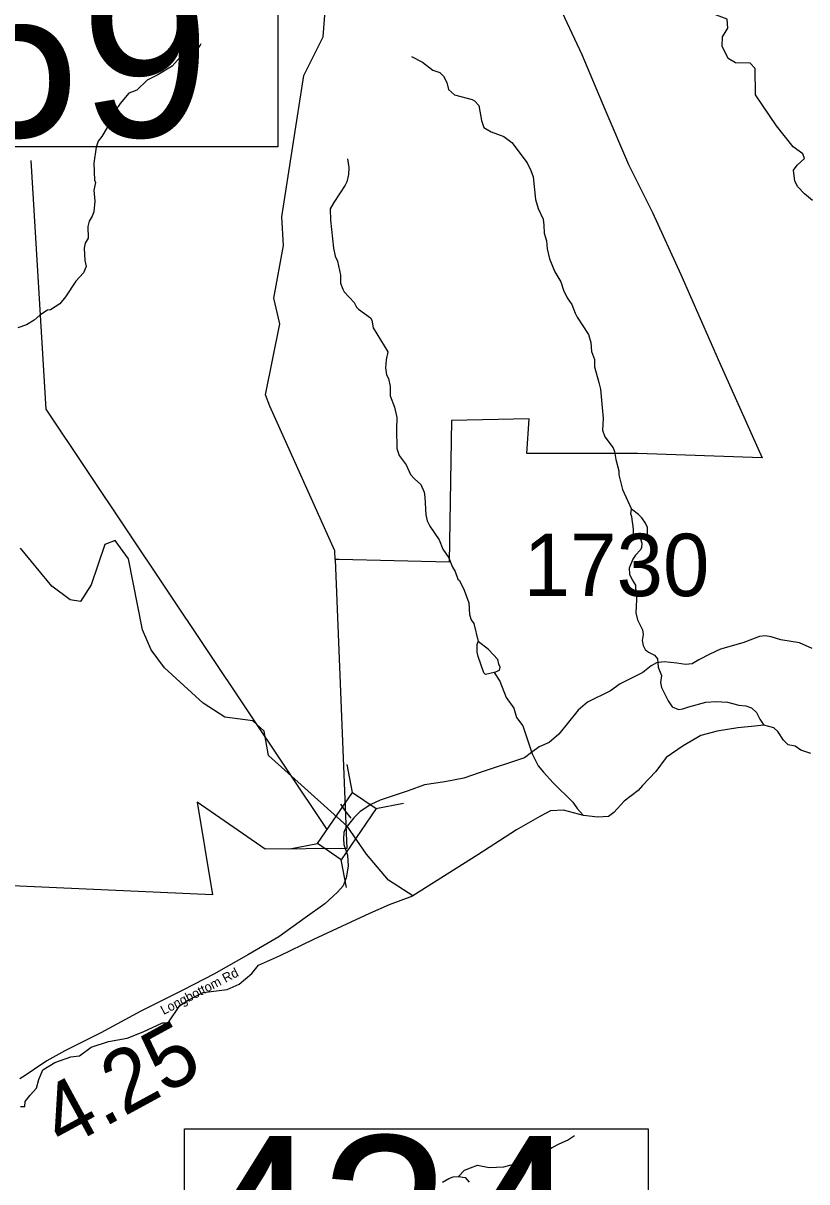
# Model space of a CAD drawing. Extents: x 1248089 to 1457196, y 820910 to 988753.
# Drawn here: x 1365928 to 1372209, y 959435 to 968715 of the extents above; entities that cross this region are included whole.
import ezdxf

# ---------------------------------------------------------------- set-up
doc = ezdxf.new("R2010")
doc.units = 0
for name, color, linetype in [('Exist Boundary Land Use Park National US Park Service', 7, 'Continuous'), ('Exist Boundary Land Use Park State Division NC Parks and Recreation', 7, 'Continuous'), ('Exist Hydrographic Creek Single Shore', 7, 'Continuous'), ('Exist Hydrographic Misc Water Feature', 7, 'Continuous'), ('Exist Road Non-System Type 51', 7, 'Continuous'), ('Exist Road Secondary Structure Standard Bridge CELL', 7, 'Continuous'), ('Exist Road Secondary Structure Standard Bridge Number Label', 7, 'Continuous'), ('Exist Road Secondary Type 51 Attributed', 7, 'Continuous'), ('Exist Road Secondary Type 51 Label', 7, 'Continuous'), ('Prop GRAU CAT1 Cell', 7, 'Continuous'), ('Prop Lane Lines', 7, 'Continuous')]:
    doc.layers.add(name, color=color, linetype=linetype)

msp = doc.modelspace()

# ---------------------------------------------------------------- linework, layer by layer
at = {"layer": 'Exist Boundary Land Use Park National US Park Service'}
msp.add_line((1368429.8, 964420.4), (1368514.8, 962300.9), dxfattribs=at)
for points in [[(1368429.8, 964420.4), (1368427, 964489.7), (1367904.5, 965647.8), (1367869.6, 965739.1), (1367985.6, 966307.3), (1367937.6, 966513.3), (1368015.6, 966934.6), (1368002.4, 967163), (1368178.8, 968296.8), (1368333.7, 968605.1), (1368363.6, 969026.4)], [(1368515.2, 962291.5), (1368522.7, 962105), (1367868.7, 962098.5), (1367321.8, 962475.9), (1367445.4, 961734.2), (1365718.2, 961810.3)]]:
    msp.add_lwpolyline(points, dxfattribs=at)
at = {"layer": 'Exist Boundary Land Use Park State Division NC Parks and Recreation'}
msp.add_lwpolyline([(1370147.9, 969018.3), (1370406.3, 968462.9), (1370589.3, 968025.2), (1370780.4, 967583.2), (1370972.5, 967197.2), (1371198.3, 966702.5), (1371509.7, 965998.1), (1371850, 965233), (1370852.1, 965267.2), (1369964.7, 965268.6), (1369984.6, 965546.3), (1369361.6, 965532.3), (1369342.6, 964398.4), (1368460.6, 964419.1), (1368429.8, 964420.4)], dxfattribs=at)
at = {"layer": 'Exist Hydrographic Creek Single Shore'}
for points in [[(1371798.7, 968141.4), (1371794.7, 968351.6), (1371754.7, 968395.2), (1371637.7, 968397.5), (1371579.7, 968431.6), (1371531.7, 968530.9), (1371533.7, 968606.4), (1371576.7, 968674.6), (1371570.7, 968746.8), (1371421.7, 968802.4), (1371415.7, 968910.9), (1371275.7, 968995.7), (1371282.7, 969320.6), (1371308.7, 969372.7), (1371285.1, 969548.6), (1371295.6, 969921.2), (1371350.7, 970130.1)], [(1372254.4, 967293.4), (1372189.7, 967347.8), (1372136.8, 967405.2), (1372113.5, 967450.2), (1372103.2, 967536.9), (1372132.6, 967578.1), (1372164.9, 967606), (1372189.9, 967629.6), (1372176.7, 967667.8), (1372098.8, 967725.2), (1371966.5, 967892.8), (1371798.7, 968141.4)], [(1368525.5, 962282.9), (1367895.7, 962848.8), (1367858.7, 963043.2), (1367768.7, 963127.2), (1367543.6, 963157.8), (1367371.7, 963269.7), (1367060.6, 963551.7), (1366955.6, 963695), (1366883.6, 963857.3), (1366771.6, 964424.2), (1366666.6, 964570.8), (1366582.6, 964539.7), (1366474.6, 964216.8), (1366388.5, 964083.9), (1366305.6, 964095.5), (1366157.6, 964206.8), (1365906.6, 964510.7)], [(1372242.4, 962865.5), (1372160.1, 962892), (1372116, 962924.3), (1372060.2, 962934.6), (1372021.9, 962971.4), (1371976.4, 963042), (1371945.5, 963069.9), (1371865.3, 963093.2), (1371791.2, 963084.6), (1371656, 963071.4), (1371489.9, 963044.9), (1371360.1, 963009.6), (1371217.5, 962927.3), (1371082.3, 962834.6), (1370998.5, 962721.4), (1370892.7, 962609.6), (1370858, 962569.4), (1370746.3, 962484.1), (1370661.1, 962393), (1370620, 962360.6), (1370533.2, 962354.7), (1370420.2, 962368.4), (1370259.9, 962412.1), (1370154.1, 962406.2), (1370070.3, 962362.1), (1369882.2, 962253.2), (1369572.8, 962055), (1369050.8, 961725)], [(1369050.8, 961725), (1368857.7, 961850.7), (1368680.3, 962059.4), (1368525.5, 962282.9)], [(1365907, 960038.7), (1365941.3, 960038.7), (1365944.4, 960079.3), (1365985.1, 960129.4), (1366035.1, 960185.6), (1366053.8, 960254.4), (1366085.1, 960332.6), (1366181.9, 960392), (1366310, 960435.8), (1366378.8, 960445.2), (1366472.5, 960514), (1366613.1, 960557.8), (1366763.1, 960585.9), (1366891.2, 960635.9), (1367044.3, 960707.8), (1367091.2, 960707.8), (1367184.9, 960848.6), (1367249.6, 960891.3), (1367371.5, 960950.7), (1367562.1, 960975.7), (1367659, 961019.5), (1367762.1, 961103.9), (1367815.2, 961169.6), (1367983.9, 961244.6), (1368258.9, 961379.1), (1368707.7, 961586.9), (1368863.9, 961655.7), (1369050.8, 961725)]]:
    msp.add_lwpolyline(points, dxfattribs=at)
at = {"layer": 'Exist Hydrographic Misc Water Feature'}
for points in [[(1367352.2, 968548.5), (1367339.6, 968522.8), (1367304.8, 968491.5), (1367268.5, 968478.3), (1367228.4, 968477.1), (1367208.2, 968465.6), (1367121.9, 968369.5), (1367006.5, 968300), (1366921.5, 968257.7), (1366839.6, 968177.5), (1366775.1, 968154.9), (1366705.1, 968072.4), (1366665.8, 968013.2), (1366602.8, 967878.5), (1366559.2, 967807.4), (1366530.4, 967770), (1366513.3, 967722.4), (1366494.5, 967594.7), (1366501.5, 967458.4), (1366509, 967438.3), (1366495.7, 967378.5), (1366501.8, 967288.3), (1366493.9, 967204.4), (1366481, 967168.7), (1366456.2, 967129.1), (1366447.3, 967085.4), (1366449.1, 966993.2), (1366426.3, 966953.7), (1366417.5, 966913.8), (1366423.2, 966813.8), (1366434.2, 966765.4), (1366411.1, 966715.9), (1366349.6, 966649.2), (1366266.6, 966522.9), (1366221.4, 966467.8), (1366148.3, 966419.4), (1366124.3, 966416), (1366061.4, 966377.3), (1366016.5, 966336.3), (1365955.6, 966299.6), (1365886.9, 966275.1)], [(1369041.1, 968447.2), (1369128.2, 968401.3), (1369212.9, 968339.4), (1369268.5, 968320.1), (1369295.9, 968291.5), (1369322.7, 968238.9), (1369337.5, 968182.5), (1369384.7, 968141.4), (1369526.1, 968104.3), (1369545.7, 968091.9), (1369580.9, 968055), (1369602.2, 967934.5), (1369619.1, 967880.1), (1369678.4, 967844.8), (1369781.5, 967806.5), (1369844.5, 967759.1), (1369967, 967596.2), (1369997.8, 967535.4), (1370016.6, 967483.1), (1370034.7, 967302.5), (1370057, 967230), (1370095.3, 967145.1), (1370102.1, 967096.8), (1370102.8, 967032.8), (1370121.4, 966972.4), (1370128.1, 966908.2), (1370146.3, 966827.7), (1370190, 966722.6), (1370236.4, 966643.6), (1370258.8, 966577.1), (1370287.5, 966514.4), (1370326.3, 966461.5), (1370352.8, 966390.8), (1370368.2, 966360.5), (1370459.1, 966222.4), (1370477.8, 966157.9), (1370484.2, 966085.7), (1370506.8, 966021.2), (1370507.4, 965961.2), (1370542.8, 965836.3)], [(1368528.8, 967627.9), (1368537.3, 967559.7), (1368536, 967503.7), (1368522.6, 967443.9), (1368510.1, 967416.1), (1368417, 967278.1), (1368389.8, 967226.7), (1368391.7, 967136.6), (1368414.9, 966913.9), (1368429.5, 966849.5), (1368448.6, 966809), (1368472.1, 966696.5), (1368470.7, 966632.5), (1368489.7, 966584), (1368501.3, 966563.8), (1368581.5, 966477.9), (1368600.7, 966441.5), (1368616.2, 966425.1), (1368710.9, 966355.1), (1368722.3, 966334.8), (1368733.1, 966274.5), (1368850.9, 966081.7), (1368837.5, 966018), (1368832.2, 965954), (1368840.9, 965897.8), (1368856.2, 965869.4), (1368870.8, 965805.1), (1368869.2, 965729), (1368905.3, 965640.1), (1368923.4, 965557.7), (1368921.4, 965463.7), (1368923.9, 965307.6), (1368942.7, 965251.2), (1368997.1, 965177.9), (1369033.4, 965101), (1369064.7, 965064.3), (1369115.6, 965019.1), (1369142.4, 964958.5), (1369147.5, 964918.4)], [(1370542.8, 965836.3), (1370555.6, 965784), (1370576.4, 965547.4), (1370572.3, 965455.4), (1370591.2, 965402.9), (1370657.3, 965313.3), (1370668.7, 965285.1), (1370679.4, 965220.8), (1370703.3, 965128.2), (1370702.5, 965096.2), (1370732, 964979.5), (1370802.6, 964821.9)], [(1369147.5, 964918.4), (1369156.4, 964778.1), (1369167.3, 964729.7), (1369186.4, 964685.3), (1369262, 964575.5), (1369292.4, 964502.8), (1369338.9, 964431.8), (1369369.4, 964359.1), (1369390.5, 964322.6), (1369413.3, 964262), (1369425, 964249.8), (1369463.3, 964172.9), (1369499.2, 964072), (1369505, 963979.8), (1369520.2, 963935.4), (1369539.6, 963906.9), (1369574.3, 963762.1)], [(1370875.5, 964586), (1370817.5, 964591.3), (1370821.1, 964663.3), (1370807.3, 964761.7), (1370799.8, 964785.8), (1370802.6, 964821.9)], [(1370875.5, 964586), (1370931.7, 964596.7), (1370931.5, 964676.9), (1370916.2, 964711.3), (1370887.1, 964751.9), (1370859.7, 964780.6), (1370802.6, 964821.9)], [(1370875.5, 964586), (1370886.7, 964549.8), (1370884, 964515.8), (1370875.5, 964496), (1370834.6, 964454.8), (1370813.9, 964423.3), (1370786.2, 964349.9), (1370789.1, 964301.7), (1370808.2, 964257.3), (1370835.2, 964214.6), (1370836.6, 964184.7), (1370845.8, 964148.4), (1370838.4, 963992.5), (1370851.1, 963936.2), (1370891.4, 963855.2), (1370896.6, 963819), (1370889.4, 963771.1), (1370898.6, 963730.9), (1370913.9, 963698.6), (1370939.5, 963676), (1370986.9, 963653), (1371012.4, 963624.3), (1371018.8, 963556.1), (1371045.5, 963489.6), (1371036.3, 963433.7), (1371043.3, 963393.5), (1371097, 963286.2), (1371130, 963239.5), (1371179.6, 963218.3), (1371215.8, 963223.6), (1371264.1, 963240.5), (1371399, 963275.6), (1371481.1, 963281.7), (1371573.1, 963275.8), (1371664.7, 963253.8), (1371720.6, 963248.4), (1371764.3, 963231.5), (1371805.5, 963194.6), (1371832.3, 963139.9), (1371865.3, 963093.2)], [(1369702.9, 963515.1), (1369632.6, 963498.6), (1369620.8, 963510.9), (1369573.7, 963642), (1369566.4, 963678.2), (1369565.8, 963738.3), (1369574.3, 963762.1)], [(1369702.9, 963515.1), (1369745.5, 963532.2), (1369750, 963558), (1369740.4, 963580.3), (1369733.4, 963618.5), (1369659, 963698.2), (1369574.3, 963762.1)], [(1369702.9, 963515.1), (1369747.6, 963446.1), (1369800.6, 963312.8), (1369860.8, 963229.5), (1369883.1, 963154.9), (1369931.7, 963087.8), (1370006.8, 962861.9), (1370054.9, 962766.8), (1370097.7, 962715.8), (1370176, 962632), (1370332.6, 962476.5), (1370367.5, 962425.6), (1370420.2, 962368.4)]]:
    msp.add_lwpolyline(points, dxfattribs=at)
at = {"layer": 'Exist Road Non-System Type 51'}
for points in [[(1368472, 962460.6), (1368503.8, 962411.6), (1368554.4, 962346.6)], [(1369416.7, 959478.6), (1369466.2, 959528.1), (1369512.4, 959547.9), (1369568.5, 959567.7), (1369664.2, 959551.2), (1369779.7, 959554.5), (1369928.2, 959594.2), (1370060.3, 959627.2), (1370109.8, 959673.4), (1370169.2, 959709.8), (1370225.3, 959739.5), (1370291.3, 959769.2), (1370347.4, 959805.5)], [(1369288, 959432.3), (1369340.8, 959462.1), (1369373.8, 959475.3), (1369416.7, 959478.6), (1369469.5, 959468.7), (1369502.5, 959432.3)]]:
    msp.add_lwpolyline(points, dxfattribs=at)
at = {"layer": 'Exist Road Secondary Structure Standard Bridge CELL'}
for p, q in [((1368567.5, 962553.8), (1368525.6, 962776.3)), ((1368754.4, 962426.2), (1368976.9, 962468.1)), ((1368064.6, 962103.1), (1368287, 962145)), ((1368520.2, 961792), (1368478.3, 962014.4))]:
    msp.add_line(p, q, dxfattribs=at)
msp.add_lwpolyline([(1368287, 962145), (1368566.6, 962554.5), (1368757.8, 962423.9), (1368478.3, 962014.4)], close=True, dxfattribs=at)
at = {"layer": 'Exist Road Secondary Structure Standard Bridge Number Label'}
for points in [[(1364254, 969261.5), (1367969.9, 969261.5), (1367969.9, 967725), (1364254, 967725)], [(1367221, 959860), (1370936.9, 959860), (1370936.9, 958323.6), (1367221, 958323.6)]]:
    msp.add_lwpolyline(points, close=True, dxfattribs=at)
msp.add_lwpolyline([(1368364.3, 962257.8), (1366112, 965624.5), (1365993.4, 967616)], dxfattribs=at)
at = {"layer": 'Exist Road Secondary Type 51 Attributed'}
for points in [[(1372251.2, 963706.7), (1372151.5, 963752.8), (1372001.8, 963776.7), (1371922.1, 963800.6), (1371874.3, 963807), (1371829.7, 963802.2), (1371694.9, 963751.6), (1371518.1, 963702.2), (1371432.1, 963660.7), (1371342.9, 963616.1), (1371288.8, 963584.2), (1371236.2, 963579.4), (1371166.3, 963589.2)], [(1371166.3, 963589.2), (1371066.3, 963600.4), (1371004.2, 963590.8), (1370962.8, 963568.5), (1370895.9, 963514.3), (1370824.2, 963480.8), (1370714.3, 963423.4), (1370636.7, 963368.5), (1370451.9, 963276), (1370377.1, 963213.9), (1370222.6, 963021), (1370143.3, 962954.4), (1370063.7, 962917.7), (1370001.5, 962874.7), (1369945.8, 962830), (1369591.1, 962712.5), (1369458.9, 962667.9), (1369306.6, 962639.6), (1369144.1, 962614.1), (1369015.1, 962566.3), (1368788.9, 962491.4), (1368714.1, 962456.3), (1368629.7, 962400.5), (1368578.7, 962351.1), (1368525.5, 962282.9)], [(1368525.5, 962282.9), (1368506.4, 962254.3), (1368498.4, 962231.9), (1368495.9, 962180.9), (1368499.2, 962135.7), (1368527.1, 962051.8), (1368531.9, 961964.2), (1368517.5, 961870.1), (1368493.6, 961806.4), (1368449, 961755.4), (1368347.3, 961662.4)], [(1368347.3, 961662.4), (1368189, 961549.5), (1367977.7, 961397.4), (1367733.5, 961254.6), (1367457.8, 961098.5), (1367214.1, 960972.8), (1366872.5, 960801.5), (1366550.7, 960627.9), (1366261.7, 960485.6), (1366118, 960404.4), (1366010.5, 960332.5), (1365943.5, 960285.8), (1365902.9, 960260.6)]]:
    msp.add_lwpolyline(points, dxfattribs=at)

# ---------------------------------------------------------------- texts
at = {"layer": 'Exist Road Secondary Structure Standard Bridge Number Label'}
for s, p in [('269', (1364304.2, 967804.1)), ('434', (1367271.1, 958402.7))]:
    msp.add_text(s, height=1400, dxfattribs=at).set_placement(p)
at = {"layer": 'Exist Road Secondary Type 51 Label'}
msp.add_text('Longbottom Rd', height=75, rotation=27.43513, dxfattribs=at).set_placement((1367053.9, 960770.5))
at = {"layer": 'Prop GRAU CAT1 Cell'}
msp.add_text('4.25', height=500, rotation=28.5823, dxfattribs=at).set_placement((1366246, 959689.3))
at = {"layer": 'Prop Lane Lines'}
msp.add_text('1730', height=500, dxfattribs=at).set_placement((1369940.7, 964125.8))

doc.saveas('drawing.dxf')
